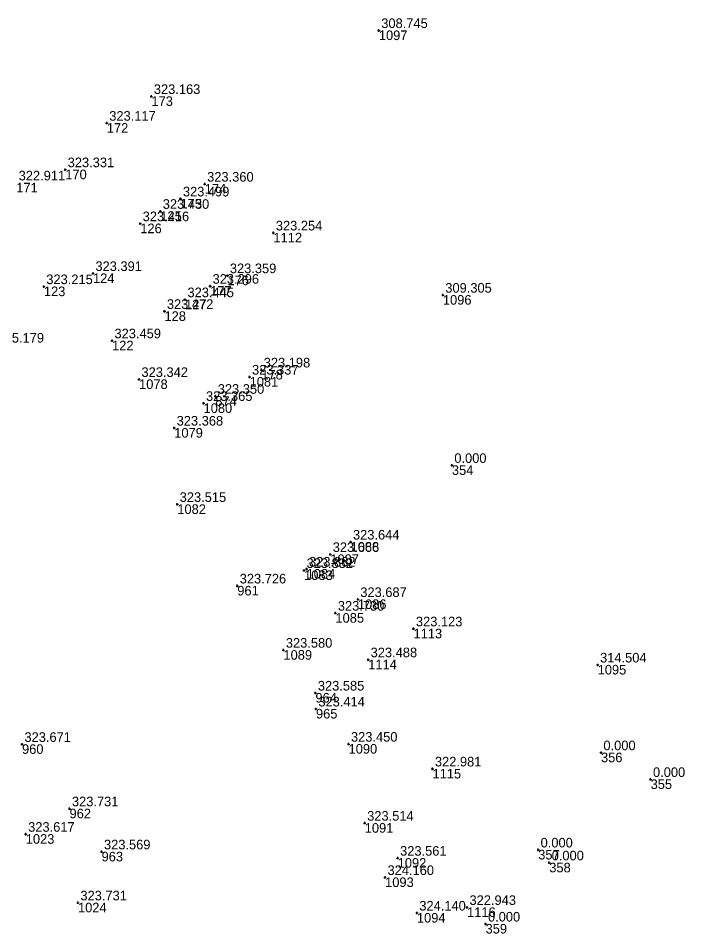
# Model space of a CAD drawing. Extents: x -829398 to -819400, y -1074439 to -1067977.
# Drawn here: x -820650.8 to -820567.6, y -1071117.5 to -1071003.2 of the extents above; entities that cross this region are included whole.
import ezdxf

# ---------------------------------------------------------------- set-up
doc = ezdxf.new("R2010")
doc.units = 0
for name, color, linetype in [('Vrstva 60', 7, 'Continuous'), ('Vrstva 61', 7, 'Continuous'), ('Čísla bodů_doměření_2012', 7, 'Continuous')]:
    doc.layers.add(name, color=color, linetype=linetype)

# ---------------------------------------------------------------- blocks, each defined once
blk = doc.blocks.new('BOD')
at = {"layer": 'Čísla bodů_doměření_2012'}
for p, q in [((-0.15, 0), (0.15, 0)), ((0, -0.15), (0, 0.15))]:
    blk.add_line(p, q, dxfattribs=at)

msp = doc.modelspace()

# ---------------------------------------------------------------- block references
at = {"layer": 'Vrstva 60'}
for p in [(-820605.82, -1071004.709), (-820605.82, -1071004.709), (-820634.206, -1071012.936), (-820634.206, -1071012.936), (-820639.774, -1071016.278), (-820639.774, -1071016.278), (-820644.96, -1071022.08), (-820644.96, -1071022.08), (-820627.551, -1071023.883), (-820627.551, -1071023.883), (-820630.58, -1071025.73), (-820630.58, -1071025.73), (-820633.095, -1071027.278), (-820633.095, -1071027.278), (-820635.6, -1071028.82), (-820635.6, -1071028.82), (-820618.979, -1071029.975), (-820618.979, -1071029.975), (-820641.5, -1071035.04), (-820641.5, -1071035.04), (-820624.72, -1071035.31), (-820624.72, -1071035.31), (-820647.63, -1071036.68), (-820647.63, -1071036.68), (-820626.88, -1071036.63), (-820626.88, -1071036.63), (-820630.01, -1071038.31), (-820630.01, -1071038.31), (-820597.827, -1071037.744), (-820597.827, -1071037.744), (-820632.58, -1071039.77), (-820632.58, -1071039.77), (-820639.12, -1071043.44), (-820639.12, -1071043.44), (-820620.49, -1071047.08), (-820620.49, -1071047.08), (-820635.75, -1071048.27), (-820635.75, -1071048.27), (-820621.95, -1071047.97), (-820621.95, -1071047.97), (-820626.23, -1071050.37), (-820626.23, -1071050.37), (-820627.7, -1071051.26), (-820627.7, -1071051.26), (-820631.36, -1071054.34), (-820631.36, -1071054.34), (-820596.7, -1071059), (-820630.98, -1071063.87), (-820630.98, -1071063.87), (-820609.35, -1071068.57), (-820609.35, -1071068.57), (-820611.88, -1071070.12), (-820611.88, -1071070.12), (-820615.15, -1071072.12), (-820615.15, -1071072.12), (-820614.84, -1071071.94), (-820614.84, -1071071.94), (-820623.49, -1071074.05), (-820623.49, -1071074.05), (-820608.44, -1071075.74), (-820608.44, -1071075.74), (-820611.24, -1071077.45), (-820611.24, -1071077.45), (-820601.495, -1071079.406), (-820601.495, -1071079.406), (-820617.73, -1071082.07), (-820617.73, -1071082.07), (-820607.148, -1071083.265), (-820607.148, -1071083.265), (-820578.509, -1071083.916), (-820578.509, -1071083.916), (-820613.74, -1071087.42), (-820613.74, -1071087.42), (-820613.67, -1071089.41), (-820613.67, -1071089.41), (-820650.36, -1071093.83), (-820650.36, -1071093.83), (-820609.6, -1071093.8), (-820609.6, -1071093.8), (-820578.09, -1071094.87), (-820599.124, -1071096.896), (-820599.124, -1071096.896), (-820571.9, -1071098.21), (-820644.43, -1071101.87), (-820644.43, -1071101.87), (-820607.58, -1071103.67), (-820607.58, -1071103.67), (-820649.895, -1071105.049), (-820649.895, -1071105.049), (-820585.93, -1071107.01), (-820640.43, -1071107.25), (-820640.43, -1071107.25), (-820603.47, -1071108.04), (-820603.47, -1071108.04), (-820584.55, -1071108.62), (-820605.04, -1071110.45), (-820605.04, -1071110.45), (-820643.375, -1071113.617), (-820643.375, -1071113.617), (-820601.07, -1071114.89), (-820601.07, -1071114.89), (-820594.809, -1071114.189), (-820594.809, -1071114.189), (-820592.5, -1071116.26)]:
    msp.add_blockref('BOD', p, dxfattribs=at)

# ---------------------------------------------------------------- texts
for s, p in [('1097', (-820605.82, -1071005.909)), ('173', (-820634.206, -1071014.136)), ('173', (-820634.206, -1071014.136)), ('172', (-820639.774, -1071017.478)), ('172', (-820639.774, -1071017.478)), ('170', (-820644.96, -1071023.28)), ('170', (-820644.96, -1071023.28)), ('171', (-820651.08, -1071024.93)), ('171', (-820651.08, -1071024.93)), ('174', (-820627.551, -1071025.083)), ('174', (-820627.551, -1071025.083)), ('175', (-820630.58, -1071026.93)), ('175', (-820630.58, -1071026.93)), ('125', (-820633.095, -1071028.478)), ('125', (-820633.095, -1071028.478)), ('126', (-820635.6, -1071030.02)), ('126', (-820635.6, -1071030.02)), ('1112', (-820618.979, -1071031.175)), ('124', (-820641.5, -1071036.24)), ('124', (-820641.5, -1071036.24)), ('176', (-820624.72, -1071036.51)), ('176', (-820624.72, -1071036.51)), ('123', (-820647.63, -1071037.88)), ('123', (-820647.63, -1071037.88)), ('177', (-820626.88, -1071037.83)), ('177', (-820626.88, -1071037.83)), ('127', (-820630.01, -1071039.51)), ('127', (-820630.01, -1071039.51)), ('1096', (-820597.827, -1071038.944)), ('128', (-820632.58, -1071040.97)), ('128', (-820632.58, -1071040.97)), ('122', (-820639.12, -1071044.64)), ('122', (-820639.12, -1071044.64)), ('178', (-820620.49, -1071048.28)), ('178', (-820620.49, -1071048.28)), ('1078', (-820635.75, -1071049.47)), ('1081', (-820621.95, -1071049.17)), ('874', (-820626.23, -1071051.57)), ('874', (-820626.23, -1071051.57)), ('1080', (-820627.7, -1071052.46)), ('1079', (-820631.36, -1071055.54)), ('354', (-820596.7, -1071060.2)), ('1082', (-820630.98, -1071065.07)), ('1088', (-820609.35, -1071069.77)), ('1087', (-820611.88, -1071071.32)), ('1083', (-820615.15, -1071073.32)), ('1084', (-820614.84, -1071073.14)), ('961', (-820623.49, -1071075.25)), ('961', (-820623.49, -1071075.25)), ('1086', (-820608.44, -1071076.94)), ('1085', (-820611.24, -1071078.65)), ('1113', (-820601.495, -1071080.606)), ('1089', (-820617.73, -1071083.27)), ('1114', (-820607.148, -1071084.465)), ('1095', (-820578.509, -1071085.116)), ('964', (-820613.74, -1071088.62)), ('964', (-820613.74, -1071088.62)), ('965', (-820613.67, -1071090.61)), ('965', (-820613.67, -1071090.61)), ('960', (-820650.36, -1071095.03)), ('960', (-820650.36, -1071095.03)), ('1090', (-820609.6, -1071095)), ('356', (-820578.09, -1071096.07)), ('1115', (-820599.124, -1071098.096)), ('355', (-820571.9, -1071099.41)), ('962', (-820644.43, -1071103.07)), ('962', (-820644.43, -1071103.07)), ('1091', (-820607.58, -1071104.87)), ('1023', (-820649.895, -1071106.249)), ('357', (-820585.93, -1071108.21)), ('963', (-820640.43, -1071108.45)), ('963', (-820640.43, -1071108.45)), ('1092', (-820603.47, -1071109.24)), ('358', (-820584.55, -1071109.82)), ('1093', (-820605.04, -1071111.65)), ('1024', (-820643.375, -1071114.817)), ('1094', (-820601.07, -1071116.09)), ('1116', (-820594.809, -1071115.389)), ('359', (-820592.5, -1071117.46))]:
    msp.add_text(s, height=1.2, dxfattribs=at).set_placement(p)
at = {"layer": 'Vrstva 61'}
for s, p in [('308.745', (-820605.52, -1071004.409)), ('323.163', (-820633.906, -1071012.636)), ('323.117', (-820639.474, -1071015.978)), ('323.331', (-820644.66, -1071021.78)), ('322.911', (-820650.78, -1071023.43)), ('323.360', (-820627.251, -1071023.583)), ('323.499', (-820630.28, -1071025.43)), ('323.430', (-820632.795, -1071026.978)), ('323.416', (-820635.3, -1071028.52)), ('323.254', (-820618.679, -1071029.675)), ('323.391', (-820641.2, -1071034.74)), ('323.359', (-820624.42, -1071035.01)), ('323.215', (-820647.33, -1071036.38)), ('323.296', (-820626.58, -1071036.33)), ('323.445', (-820629.71, -1071038.01)), ('309.305', (-820597.527, -1071037.444)), ('323.472', (-820632.28, -1071039.47)), ('325.179', (-820653.414, -1071043.677)), ('323.459', (-820638.82, -1071043.14)), ('323.337', (-820621.65, -1071047.67)), ('323.198', (-820620.19, -1071046.78)), ('323.342', (-820635.45, -1071047.97)), ('323.365', (-820627.4, -1071050.96)), ('323.350', (-820625.93, -1071050.07)), ('323.368', (-820631.06, -1071054.04)), ('0.000', (-820596.4, -1071058.7)), ('323.515', (-820630.68, -1071063.57)), ('323.644', (-820609.05, -1071068.27)), ('323.666', (-820611.58, -1071069.82)), ('323.862', (-820614.54, -1071071.64)), ('323.832', (-820614.85, -1071071.82)), ('323.726', (-820623.19, -1071073.75)), ('323.687', (-820608.14, -1071075.44)), ('323.730', (-820610.94, -1071077.15)), ('323.123', (-820601.195, -1071079.106)), ('323.580', (-820617.43, -1071081.77)), ('323.488', (-820606.848, -1071082.965)), ('314.504', (-820578.209, -1071083.616)), ('323.585', (-820613.44, -1071087.12)), ('323.414', (-820613.37, -1071089.11)), ('323.671', (-820650.06, -1071093.53)), ('323.450', (-820609.3, -1071093.5)), ('0.000', (-820577.79, -1071094.57)), ('322.981', (-820598.824, -1071096.596)), ('0.000', (-820571.6, -1071097.91)), ('323.731', (-820644.13, -1071101.57)), ('323.514', (-820607.28, -1071103.37)), ('323.617', (-820649.595, -1071104.749)), ('323.569', (-820640.13, -1071106.95)), ('0.000', (-820585.63, -1071106.71)), ('323.561', (-820603.17, -1071107.74)), ('0.000', (-820584.25, -1071108.32)), ('324.160', (-820604.74, -1071110.15)), ('323.731', (-820643.075, -1071113.317)), ('322.943', (-820594.509, -1071113.889)), ('324.140', (-820600.77, -1071114.59)), ('0.000', (-820592.2, -1071115.96))]:
    msp.add_text(s, height=1.2, dxfattribs=at).set_placement(p)

doc.saveas('drawing.dxf')
